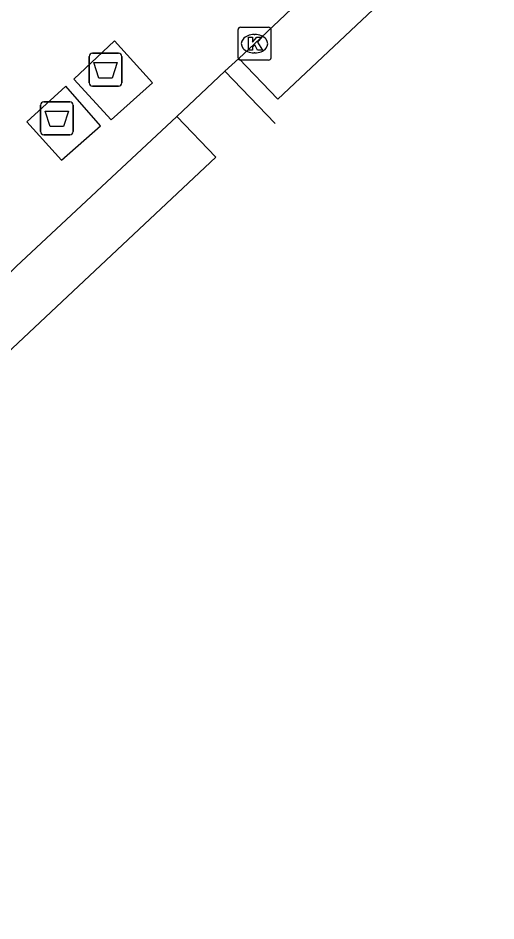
# Model space of a CAD drawing. Extents: x 162347 to 162868, y 381221 to 381813.
# Drawn here: x 162790.14 to 162804.66, y 381431.02 to 381458.43 of the extents above; entities that cross this region are included whole.
import ezdxf

# ---------------------------------------------------------------- set-up
doc = ezdxf.new("R2010")
doc.units = 0
for name, color, linetype in [('IMGEO_Afval_apart_plaats', 7, 'Continuous'), ('IMGEO_Kolk', 7, 'Continuous'), ('IMGEO_Rijbaan_lokaal_gesloten', 7, 'Continuous'), ('IMGEO_Rijbaan_lokaal_open', 7, 'Continuous'), ('IMGEO_Voetpad_gesloten', 7, 'Continuous')]:
    doc.layers.add(name, color=color, linetype=linetype)

msp = doc.modelspace()

# ---------------------------------------------------------------- linework, layer by layer
at = {"layer": 'IMGEO_Afval_apart_plaats'}
for p, q in [((162792.406, 381457.365), (162793.196, 381457.365)), ((162793.196, 381457.365), (162792.406, 381457.365)), ((162792.306, 381456.465), (162792.306, 381457.265)), ((162792.306, 381457.265), (162792.306, 381456.465)), ((162793.296, 381457.265), (162793.296, 381456.465)), ((162793.296, 381456.465), (162793.296, 381457.265)), ((162793.196, 381456.365), (162792.406, 381456.365)), ((162792.406, 381456.365), (162793.196, 381456.365)), ((162790.827, 381454.989), (162790.827, 381455.789)), ((162790.827, 381455.789), (162790.827, 381454.989)), ((162790.927, 381455.889), (162791.717, 381455.889)), ((162791.717, 381455.889), (162790.927, 381455.889)), ((162791.817, 381455.789), (162791.817, 381454.989)), ((162791.817, 381454.989), (162791.817, 381455.789)), ((162791.717, 381454.889), (162790.927, 381454.889)), ((162790.927, 381454.889), (162791.717, 381454.889))]:
    msp.add_line(p, q, dxfattribs=at)
for points in [[(162792.449, 381457.079), (162793.153, 381457.079), (162793.004, 381456.609), (162792.598, 381456.609), (162792.449, 381457.079)], [(162790.97, 381455.603), (162791.674, 381455.603), (162791.525, 381455.133), (162791.119, 381455.133), (162790.97, 381455.603)]]:
    msp.add_lwpolyline(points, dxfattribs=at)
for centre, start, end in [((162792.406, 381457.265), 90, 180), ((162792.406, 381457.265), 90, 180), ((162793.196, 381457.265), 0, 90), ((162793.196, 381457.265), 360, 90), ((162792.406, 381456.465), 180, 270), ((162792.406, 381456.465), 180, 270), ((162793.196, 381456.465), 270, 0), ((162793.196, 381456.465), 270, 0), ((162790.927, 381455.789), 90, 180), ((162790.927, 381455.789), 90, 180), ((162791.717, 381455.789), 0, 90), ((162791.717, 381455.789), 360, 90), ((162790.927, 381454.989), 180, 270), ((162790.927, 381454.989), 180, 270), ((162791.717, 381454.989), 270, 0), ((162791.717, 381454.989), 270, 0)]:
    msp.add_arc(centre, 0.1, start, end, dxfattribs=at)
at = {"layer": 'IMGEO_Kolk'}
for p, q in [((162796.899, 381458.152), (162797.751, 381458.152)), ((162796.824, 381457.226), (162796.824, 381458.078)), ((162797.312, 381457.932), (162797.337, 381457.932)), ((162797.825, 381458.078), (162797.825, 381457.226)), ((162797.335, 381457.372), (162797.31, 381457.372)), ((162797.751, 381457.152), (162796.899, 381457.152))]:
    msp.add_line(p, q, dxfattribs=at)
for points in [[(162796.899, 381458.152), (162797.751, 381458.152)], [(162796.824, 381457.226), (162796.824, 381458.078)], [(162797.825, 381458.078), (162797.825, 381457.226)], [(162797.145, 381457.852), (162797.268, 381457.852), (162797.268, 381457.701), (162797.398, 381457.852), (162797.562, 381457.852), (162797.416, 381457.701), (162797.569, 381457.452), (162797.417, 381457.452), (162797.332, 381457.616), (162797.268, 381457.549), (162797.268, 381457.452), (162797.145, 381457.452), (162797.145, 381457.852)], [(162797.751, 381457.152), (162796.899, 381457.152)]]:
    msp.add_lwpolyline(points, dxfattribs=at)
for centre, start, end in [((162796.901, 381458.076), 91.552, 178.448), ((162796.901, 381458.076), 91.552, 178.448), ((162797.749, 381458.076), 1.552, 88.448), ((162797.749, 381458.076), 1.552, 88.448), ((162796.901, 381457.228), 181.552, 268.448), ((162796.901, 381457.228), 181.552, 268.448), ((162797.749, 381457.228), 271.552, 358.448), ((162797.749, 381457.228), 271.552, 358.448)]:
    msp.add_arc(centre, 0.0765, start, end, dxfattribs=at)
for centre, major_axis, ratio, start_param, end_param in [((162797.311, 381457.652), (-0.387, 0.002), 0.722429, 4.712389, 7.853982), ((162797.336, 381457.652), (-0.39, 0.002), 0.717154, 1.570796, 4.712389)]:
    msp.add_ellipse(centre, major_axis=major_axis, ratio=ratio, start_param=start_param, end_param=end_param, dxfattribs=at)
at = {"layer": 'IMGEO_Rijbaan_lokaal_gesloten'}
for points in [[(162796.845, 381457.203), (162798.029, 381455.968), (162828.984, 381485.085), (162834.615, 381490.41), (162844.258, 381499.558)], [(162798.45, 381458.708), (162797.325, 381457.652), (162796.845, 381457.203)], [(162794.963, 381455.443), (162796.149, 381454.202), (162771.451, 381431.019), (162770.259, 381432.276)], [(162794.963, 381455.443), (162790.092, 381450.889), (162789.882, 381450.69)]]:
    msp.add_lwpolyline(points, dxfattribs=at)
at = {"layer": 'IMGEO_Rijbaan_lokaal_open'}
for points in [[(162796.845, 381457.203), (162796.428, 381456.813)], [(162796.428, 381456.813), (162794.963, 381455.443)], [(162797.947, 381455.225), (162796.428, 381456.813)]]:
    msp.add_lwpolyline(points, dxfattribs=at)
at = {"layer": 'IMGEO_Voetpad_gesloten'}
for points in [[(162793.073, 381457.738), (162791.836, 381456.571), (162792.968, 381455.342), (162794.223, 381456.468), (162793.073, 381457.738)], [(162791.598, 381456.363), (162790.407, 381455.284), (162791.462, 381454.111), (162792.651, 381455.163), (162791.598, 381456.363)]]:
    msp.add_lwpolyline(points, dxfattribs=at)

doc.saveas('drawing.dxf')
